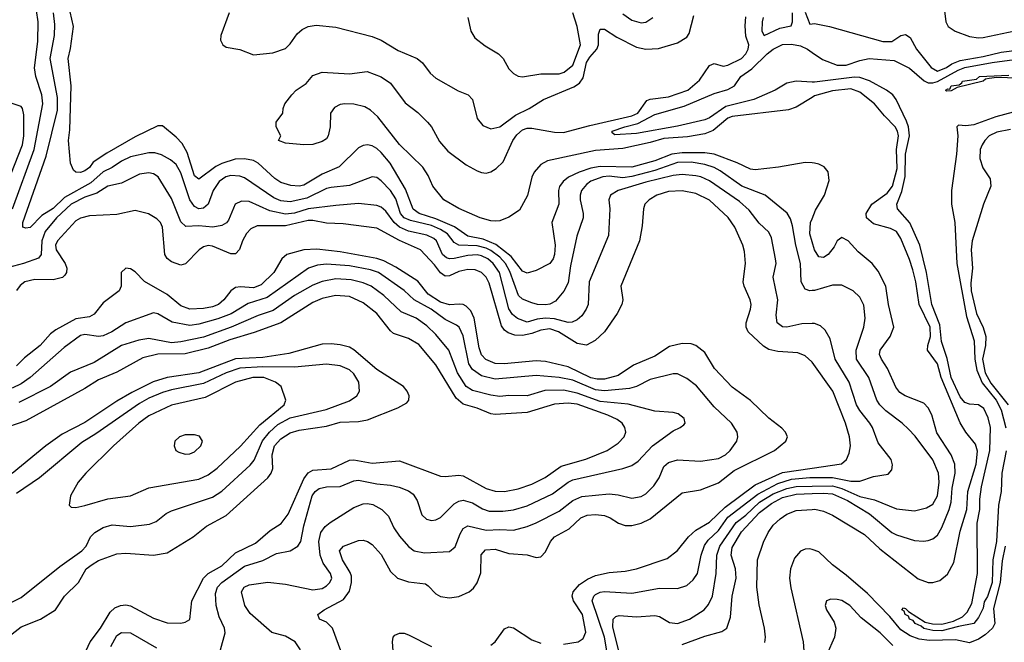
# Model space of a CAD drawing. Header units: inches. Extents: x 1308407 to 1441228, y 959628 to 1036311.
# Tile 384 of 656: x 1376524 to 1380843, y 1004048 to 1006780. Entities that reach past the tile are written whole.
import ezdxf

# ---------------------------------------------------------------- set-up
doc = ezdxf.new("R2010")
doc.units = ezdxf.units.IN
doc.header["$MEASUREMENT"] = 0
doc.layers.add('B3070', color=7, linetype='Continuous')
doc.layers.add('B3080', color=7, linetype='Continuous')

msp = doc.modelspace()

# ---------------------------------------------------------------- linework, layer by layer
at = {"layer": 'B3070', "color": 5}
for points, elevation in [([(1376491.8, 1005950), (1376587.7, 1006210), (1376625.3, 1006410), (1376620.7, 1006450), (1376594.5, 1006530), (1376588.5, 1006568.5), (1376603.7, 1006683.7), (1376605.4, 1006770), (1376590, 1006871.6)], 2860), ([(1380000, 1005591.2), (1379990, 1005590.6), (1379970, 1005597.3), (1379952.8, 1005630), (1379948.7, 1005710), (1379928.3, 1005790), (1379914.8, 1005874.8), (1379905.7, 1005905.7), (1379890.5, 1005930.5), (1379793.8, 1006010), (1379692.6, 1006050), (1379596.5, 1006116.6), (1379570, 1006130.9), (1379530, 1006144), (1379470, 1006154), (1379410, 1006153.4), (1379310, 1006117.5), (1379210, 1006091.5), (1379170, 1006086.3), (1379110, 1006092.5), (1379081.5, 1006090), (1379030, 1006071.7), (1379010, 1006057.1), (1378988.5, 1006030), (1378982.9, 1006010), (1378982.2, 1005990), (1378995.7, 1005930), (1378996, 1005910), (1378968.4, 1005830), (1378940, 1005700), (1378930, 1005625.1), (1378911.6, 1005588.4), (1378875.1, 1005544.9), (1378850, 1005531.6), (1378831.2, 1005528.8), (1378796, 1005530), (1378770, 1005537.1), (1378730, 1005553.3), (1378711.7, 1005570), (1378674.3, 1005674.3), (1378655.7, 1005710), (1378630, 1005737.1), (1378590, 1005767.1), (1378570, 1005777.2), (1378530, 1005787.7), (1378450, 1005790), (1378430, 1005802.8), (1378400.3, 1005840.3), (1378370, 1005859.8), (1378330, 1005876.1), (1378238, 1005898), (1378210.9, 1005910.9), (1378194.1, 1005930), (1378173.7, 1005993.7), (1378150, 1006030.9), (1378110, 1006072.9), (1378090, 1006086.6), (1378070, 1006089.8), (1377970, 1006051.7), (1377890, 1006044.1), (1377870, 1006038.4), (1377783.4, 1005996.6), (1377710, 1005980.1), (1377670, 1005984.7), (1377638.4, 1005998.4), (1377510, 1006085.9), (1377490, 1006093.6), (1377450, 1006096), (1377427.7, 1006090), (1377399.3, 1006070), (1377373.2, 1006030), (1377350.1, 1005969.9), (1377330, 1005952.8), (1377310, 1005949.5), (1377290, 1005960.4), (1377269.5, 1005989.5), (1377230, 1006107.6), (1377210, 1006144.2), (1377184.8, 1006164.8), (1377146.2, 1006186.2), (1377116.1, 1006196.1), (1377090, 1006196.1), (1377010, 1006177.7), (1376970, 1006159.7), (1376930, 1006131.7), (1376890, 1006111.9), (1376836.1, 1006063.9), (1376720, 1006000), (1376670, 1005951.7), (1376620.1, 1005919.9), (1376570, 1005868.5), (1376550, 1005864.6), (1376537.6, 1005870), (1376537.3, 1005890), (1376639.4, 1006180.6), (1376690, 1006382.4), (1376690, 1006437.6), (1376657.7, 1006610), (1376677, 1006710), (1376678.2, 1006758.2), (1376672.2, 1006810)], 2840), ([(1380000, 1006151.3), (1379970, 1006152.5), (1379852.5, 1006132.5), (1379750, 1006121.1), (1379730, 1006124.2), (1379671.9, 1006151.9), (1379570, 1006189.9), (1379530, 1006195.4), (1379430, 1006195.9), (1379384.6, 1006190), (1379310, 1006160.8), (1379210, 1006132.3), (1379070, 1006135.6), (1379030, 1006128.5), (1378977.7, 1006110), (1378931.4, 1006088.6), (1378907.4, 1006070), (1378892, 1006048), (1378887.6, 1006030), (1378889.2, 1005970), (1378858.8, 1005890), (1378873.3, 1005790), (1378870.1, 1005750), (1378863.5, 1005730), (1378850, 1005709.8), (1378790, 1005679), (1378750, 1005668), (1378730, 1005676.5), (1378680.2, 1005740.2), (1378613.3, 1005793.3), (1378557.4, 1005817.4), (1378490, 1005830.2), (1378431.5, 1005871.5), (1378350, 1005906.6), (1378275.8, 1005930), (1378250, 1005947.7), (1378215.9, 1006035.9), (1378148.5, 1006150), (1378110, 1006197.1), (1378090, 1006214.5), (1378070, 1006226), (1378050, 1006230.5), (1378030, 1006227.7), (1378010, 1006217.5), (1377926, 1006134), (1377850, 1006102.2), (1377770, 1006053.1), (1377750, 1006049.6), (1377712.7, 1006052.7), (1377670, 1006064.9), (1377642.5, 1006082.5), (1377570, 1006150.8), (1377550, 1006161.6), (1377509.9, 1006169.9), (1377468.4, 1006168.4), (1377410, 1006148.8), (1377384.2, 1006135.8), (1377310, 1006079.5), (1377290, 1006095.2), (1377257.7, 1006197.7), (1377236.8, 1006236.8), (1377210, 1006264.9), (1377150, 1006313.6), (1377130, 1006314.7), (1377030, 1006265.4), (1376905.6, 1006194.4), (1376845.7, 1006154.3), (1376830, 1006131.4), (1376810, 1006116.1), (1376789.9, 1006109.9), (1376769.5, 1006110), (1376760, 1006120), (1376746, 1006150), (1376737.7, 1006250), (1376743.6, 1006296.4), (1376749.2, 1006490), (1376735.9, 1006610), (1376747, 1006653), (1376760.1, 1006750), (1376745.4, 1006814.6)], 2820), ([(1377443, 1006810), (1377406.8, 1006710), (1377404.8, 1006690), (1377415.5, 1006670), (1377430, 1006659.5), (1377489.6, 1006649.6), (1377550, 1006625.8), (1377633.7, 1006633.7), (1377690, 1006653.2), (1377710, 1006673.4), (1377741.7, 1006718.3), (1377763.3, 1006736.7), (1377790, 1006750.1), (1377824.1, 1006755.9), (1377910, 1006746.4), (1378070, 1006705.6), (1378109.5, 1006689.5), (1378184.3, 1006644.3), (1378267.4, 1006610), (1378290.8, 1006590), (1378324.5, 1006544.5), (1378350, 1006522.8), (1378446.9, 1006466.9), (1378491.6, 1006450), (1378510.9, 1006430), (1378530, 1006346), (1378555.1, 1006315.1), (1378590, 1006300.2), (1378630, 1006309.2), (1378699.5, 1006360.5), (1378759.5, 1006390), (1378822, 1006430), (1378954.6, 1006485.4), (1378979.5, 1006500.5), (1378996, 1006524), (1379010, 1006591.6), (1379024.5, 1006615.5), (1379056, 1006650), (1379063, 1006670), (1379063.7, 1006716.3), (1379070, 1006737.8), (1379090, 1006737.6), (1379143.3, 1006703.3), (1379230, 1006658.5), (1379270, 1006650.1), (1379326.2, 1006653.8), (1379410, 1006678), (1379450, 1006703.2), (1379460.8, 1006719.3), (1379482, 1006798)], 2820), ([(1378490.1, 1006790), (1378502.7, 1006730), (1378520.7, 1006700.7), (1378565.1, 1006665.1), (1378623.9, 1006630), (1378644.2, 1006610), (1378670, 1006564.4), (1378690, 1006543.1), (1378710, 1006531.8), (1378729, 1006529), (1378810, 1006542.7), (1378890, 1006541.5), (1378913.1, 1006550), (1378950, 1006580.7), (1378984.6, 1006670), (1378968.8, 1006750), (1378949.9, 1006810)], 2840), ([(1379786, 1006790), (1379780.7, 1006770), (1379779.1, 1006730), (1379790, 1006711), (1379858, 1006742), (1379907.9, 1006752.1), (1379914.8, 1006770), (1379913.6, 1006810)], 2780), ([(1379970, 1006813.2), (1379990, 1006760.4), (1380000, 1006761.5)], 2780), ([(1380000, 1006438.9), (1379930, 1006396.1), (1379896.3, 1006383.7), (1379650, 1006355.5), (1379630, 1006347), (1379566.8, 1006293.2), (1379530, 1006278.7), (1379454.1, 1006265.9), (1379350, 1006258.3), (1379290, 1006240.2), (1379170, 1006214.2), (1379050, 1006205.5), (1378839.2, 1006160.8), (1378810, 1006144.2), (1378780.4, 1006110), (1378770.7, 1006089.3), (1378752, 1006008), (1378716.2, 1005943.8), (1378670, 1005913.8), (1378630, 1005897.8), (1378610, 1005895.6), (1378590, 1005896.9), (1378544.1, 1005910), (1378450, 1005950.6), (1378384.9, 1005990), (1378336.5, 1006050), (1378316, 1006096), (1378292.5, 1006132.5), (1378190, 1006231.7), (1378094.2, 1006354.2), (1378062.8, 1006382.8), (1378037.3, 1006397.3), (1377990, 1006408.4), (1377950, 1006410.9), (1377930, 1006408), (1377904.9, 1006395.1), (1377886.9, 1006370), (1377885.8, 1006310), (1377877.4, 1006270), (1377870, 1006257.5), (1377850, 1006244.6), (1377810, 1006231.7), (1377770.9, 1006230.9), (1377690, 1006237.6), (1377659.5, 1006250), (1377669.2, 1006270), (1377649.3, 1006310), (1377649, 1006330), (1377678, 1006370), (1377679, 1006390), (1377686.6, 1006410), (1377717, 1006450), (1377737, 1006470), (1377780, 1006500), (1377810, 1006534.6), (1377850.1, 1006550.1), (1377970, 1006542.4), (1378048.3, 1006551.7), (1378110, 1006529.4), (1378150, 1006500.5), (1378214.6, 1006414.6), (1378270, 1006372.5), (1378313.1, 1006330), (1378330.6, 1006310), (1378365.2, 1006245.2), (1378402.7, 1006202.7), (1378482.6, 1006142.6), (1378530, 1006117.2), (1378550, 1006108.9), (1378570, 1006106.9), (1378590, 1006112.8), (1378613.6, 1006126.4), (1378644.5, 1006155.5), (1378687.4, 1006250), (1378705.4, 1006274.6), (1378730, 1006295.9), (1378750, 1006303.5), (1378770, 1006304), (1378870, 1006286.4), (1378910, 1006284.3), (1379024.6, 1006315.4), (1379210, 1006357.3), (1379236.3, 1006370), (1379275.3, 1006424.7), (1379290, 1006430.9), (1379370, 1006441.3), (1379455.2, 1006470), (1379505.9, 1006514.1), (1379550, 1006578.4), (1379570, 1006587.4), (1379610, 1006576), (1379630, 1006579.7), (1379690, 1006609), (1379709.7, 1006630), (1379719.6, 1006650), (1379722.7, 1006670), (1379710, 1006708), (1379707, 1006753), (1379710, 1006792)], 2780), ([(1379170, 1006805.5), (1379210, 1006777.3), (1379250, 1006765.9), (1379270.9, 1006769.1), (1379302, 1006790)], 2840), ([(1380000, 1006506), (1379930, 1006509.4), (1379890, 1006501.1), (1379838.5, 1006470), (1379745.2, 1006430), (1379621.1, 1006398.9), (1379550, 1006349.3), (1379530, 1006340.1), (1379410, 1006312.7), (1379230, 1006280.7), (1379134, 1006274), (1379123.6, 1006283.6), (1379123.6, 1006290), (1379178.9, 1006310), (1379236.3, 1006323.7), (1379310, 1006364.2), (1379439.1, 1006400.9), (1379570, 1006455.2), (1379630, 1006473.8), (1379659.7, 1006490), (1379687.3, 1006530), (1379735.7, 1006564.3), (1379803.4, 1006630), (1379830, 1006650.1), (1379870, 1006671.4), (1379910, 1006672.9), (1379950, 1006664.6), (1379979.6, 1006650), (1380000, 1006636.3)], 2760), ([(1376416.6, 1005930), (1376536.3, 1006230), (1376542.4, 1006270), (1376542, 1006362), (1376536.7, 1006390), (1376530, 1006398.3), (1376430, 1006430.6)], 2880), ([(1380000, 1005446.5), (1379955, 1005445), (1379890, 1005430.6), (1379870, 1005431.8), (1379847, 1005450), (1379843.1, 1005483.1), (1379849.9, 1005550), (1379829.9, 1005650), (1379842, 1005710), (1379840.2, 1005730), (1379822.6, 1005822.6), (1379810, 1005847.6), (1379767.6, 1005887.6), (1379723.8, 1005943.8), (1379682.2, 1005982.2), (1379550, 1006072.5), (1379512.5, 1006090), (1379490, 1006095.2), (1379430, 1006100.5), (1379390, 1006095.9), (1379270, 1006066.3), (1379148.8, 1006030), (1379115.2, 1006010), (1379108.8, 1005990), (1379112.5, 1005950), (1379107, 1005833), (1379021.8, 1005630), (1379017, 1005530), (1379009.5, 1005510), (1378990, 1005481.1), (1378970, 1005463), (1378947.6, 1005452.4), (1378930, 1005451.7), (1378870, 1005467.5), (1378830, 1005470.4), (1378794.3, 1005465.7), (1378750, 1005452.3), (1378708.1, 1005468.1), (1378685.7, 1005485.7), (1378670, 1005511.4), (1378628.5, 1005670), (1378601, 1005710), (1378577.9, 1005730), (1378550, 1005744.3), (1378530, 1005748.2), (1378490, 1005745.1), (1378430, 1005731.5), (1378410, 1005730.3), (1378395.5, 1005735.5), (1378378.4, 1005750), (1378352.3, 1005810), (1378340.1, 1005820.1), (1378310, 1005834.7), (1378230, 1005851.8), (1378190, 1005869.1), (1378166.1, 1005890), (1378130, 1005939.9), (1378110, 1005956.7), (1378090, 1005964.6), (1378010, 1005972.6), (1377910, 1005964.3), (1377790, 1005949.3), (1377730, 1005930.7), (1377690, 1005926.1), (1377621.6, 1005941.6), (1377530, 1005981.6), (1377496.8, 1005983.2), (1377468.6, 1005970), (1377439.7, 1005900.3), (1377431, 1005889), (1377410, 1005876.2), (1377370.9, 1005869.1), (1377310, 1005875.8), (1377252.1, 1005872.1), (1377230, 1005893), (1377190, 1005995.6), (1377130.6, 1006090), (1377110, 1006103.8), (1377090, 1006108), (1377050, 1006102.2), (1376970, 1006062.4), (1376910, 1006048.9), (1376861.4, 1006018.6), (1376810, 1006001.2), (1376748.9, 1005970), (1376684.5, 1005910), (1376635.5, 1005850), (1376620.9, 1005810), (1376618.1, 1005750), (1376606.2, 1005733.8), (1376540.3, 1005710), (1376452.7, 1005687.3)], 2860), ([(1380000, 1005276.8), (1379998.6, 1005278.6), (1379970, 1005304.8), (1379938.3, 1005318.3), (1379850, 1005323.7), (1379810, 1005332.4), (1379787.2, 1005347.2), (1379719, 1005410), (1379710.5, 1005430), (1379710.5, 1005450), (1379730.5, 1005510), (1379732.4, 1005530), (1379729.1, 1005550), (1379701.7, 1005610), (1379697.7, 1005630), (1379707.9, 1005710), (1379703.3, 1005763.3), (1379696.1, 1005790), (1379660.7, 1005870), (1379631.2, 1005911.2), (1379550, 1005987.8), (1379490, 1006017.5), (1379430, 1006028.5), (1379370, 1006026), (1379318.5, 1006010), (1379286, 1005990), (1379266.4, 1005970), (1379260.2, 1005950), (1379255, 1005875), (1379242.3, 1005810), (1379160.6, 1005610), (1379169.2, 1005550), (1379165.4, 1005530), (1379144.8, 1005490), (1379088.7, 1005410), (1379048.4, 1005371.6), (1379010, 1005352.2), (1378970, 1005358.7), (1378887.4, 1005410), (1378850, 1005422.8), (1378810, 1005418.1), (1378770, 1005402.7), (1378730, 1005393.7), (1378695.6, 1005395.6), (1378666, 1005406), (1378650, 1005417.1), (1378636.9, 1005436.9), (1378583.5, 1005623.5), (1378569.9, 1005649.9), (1378550, 1005669.9), (1378522.2, 1005682.2), (1378490, 1005684), (1378450, 1005675.3), (1378410, 1005656.5), (1378390, 1005654.8), (1378370, 1005669), (1378344, 1005704), (1378281.6, 1005770), (1378190, 1005811.4), (1378090, 1005865.7), (1377943.5, 1005883.5), (1377870, 1005887.3), (1377810, 1005898.2), (1377790, 1005898.3), (1377690, 1005875.5), (1377565, 1005875), (1377538.2, 1005861.8), (1377518.4, 1005841.6), (1377501.2, 1005810), (1377488.3, 1005771.7), (1377470, 1005752.2), (1377450, 1005752.8), (1377370, 1005786.7), (1377350, 1005789), (1377330, 1005783.2), (1377310.4, 1005769.6), (1377251.6, 1005708.4), (1377230, 1005702.7), (1377190, 1005717.6), (1377171.4, 1005731.4), (1377159.9, 1005750), (1377150, 1005869.3), (1377142, 1005890), (1377126, 1005906), (1377088.6, 1005928.6), (1377030, 1005942.1), (1376950, 1005925), (1376830, 1005919.5), (1376790, 1005908.5), (1376770, 1005896.9), (1376689.5, 1005810), (1376681, 1005790), (1376684.1, 1005770), (1376722.6, 1005710), (1376730.1, 1005690), (1376728.6, 1005670), (1376721, 1005659), (1376710.8, 1005649.2), (1376670, 1005638.7), (1376590, 1005640.3), (1376546.4, 1005630), (1376526.3, 1005613.7), (1376510, 1005590.8)], 2880), ([(1380000, 1005804.6), (1379990, 1005839.5), (1379993.7, 1005890), (1380000, 1005905.8)], 2820), ([(1377990.7, 1003850.7), (1377895.7, 1004110), (1377870, 1004137), (1377839.5, 1004150), (1377831.5, 1004170), (1377859.8, 1004190), (1377944.5, 1004235.5), (1377970, 1004273), (1377979.8, 1004310), (1377978.8, 1004338.8), (1377974.1, 1004354.1), (1377939.5, 1004410), (1377927.3, 1004450), (1377944.2, 1004470), (1378010, 1004494.9), (1378030, 1004496.1), (1378050, 1004490.2), (1378070, 1004477.2), (1378110, 1004433.2), (1378150, 1004358.2), (1378180.8, 1004330), (1378230, 1004313.2), (1378303.8, 1004303.8), (1378316.3, 1004296.3), (1378350, 1004260.2), (1378370, 1004248.5), (1378410, 1004243.1), (1378450, 1004249.2), (1378496.2, 1004270), (1378514.3, 1004285.7), (1378530, 1004308.2), (1378546.6, 1004353.4), (1378548.9, 1004431.1), (1378567, 1004453), (1378610, 1004457.1), (1378670, 1004438.2), (1378750, 1004432.3), (1378790, 1004420.2), (1378810, 1004423.2), (1378830, 1004444.6), (1378852.5, 1004490), (1378869.9, 1004510), (1378934.2, 1004545.8), (1378985.9, 1004594.1), (1379013.5, 1004606.5), (1379050, 1004608.8), (1379090, 1004603.8), (1379114.1, 1004594.1), (1379150.1, 1004570.1), (1379179.8, 1004559.8), (1379210, 1004559.8), (1379250, 1004570.1), (1379290, 1004590.1), (1379430, 1004704.3), (1379510, 1004717.3), (1379590, 1004748.2), (1379658.8, 1004801.2), (1379835.2, 1004890), (1379885.1, 1004930), (1379892, 1004950), (1379883.5, 1004970), (1379867.1, 1004987.1), (1379811, 1005031), (1379729.4, 1005109.4), (1379650, 1005166.8), (1379572.6, 1005250), (1379530, 1005319.8), (1379489.9, 1005349.9), (1379470, 1005356.8), (1379430, 1005358.3), (1379374.3, 1005345.7), (1379310, 1005303.7), (1379216.5, 1005263.5), (1379150, 1005218.1), (1379090, 1005202.6), (1379057.6, 1005202.4), (1379030, 1005208.3), (1378930, 1005255.9), (1378830, 1005279.8), (1378790, 1005283), (1378649.3, 1005269.3), (1378610, 1005270.9), (1378569, 1005289), (1378549.5, 1005309.5), (1378540.1, 1005340.1), (1378517.4, 1005470), (1378502.3, 1005502.3), (1378482.5, 1005522.5), (1378470, 1005529.5), (1378451.6, 1005531.6), (1378410, 1005528.7), (1378370, 1005540.5), (1378315.7, 1005575.7), (1378270, 1005633), (1378174, 1005694), (1378121.8, 1005721.8), (1378090, 1005731.9), (1377930, 1005761.8), (1377827.1, 1005772.9), (1377770, 1005769.5), (1377696.1, 1005750), (1377673.4, 1005730), (1377638.7, 1005670), (1377583.7, 1005616.3), (1377550, 1005603.4), (1377492.3, 1005607.7), (1377470, 1005605.2), (1377450.1, 1005589.9), (1377419, 1005550), (1377396.1, 1005530), (1377370, 1005519.4), (1377330, 1005512.2), (1377270, 1005509.5), (1377230, 1005524.6), (1377170, 1005574.4), (1377071.1, 1005631.1), (1377030, 1005672.8), (1377010, 1005686), (1376990, 1005689.7), (1376968.4, 1005670), (1376968.2, 1005610), (1376960.2, 1005590), (1376890, 1005537.3), (1376850, 1005488.4), (1376830, 1005476.2), (1376770, 1005467.1), (1376681.5, 1005418.5), (1376658.3, 1005401.7), (1376613.4, 1005350), (1376544.3, 1005295.7), (1376510, 1005260.7)], 2920), ([(1377755, 1004015), (1377732, 1004050), (1377690, 1004075.2), (1377630, 1004091.3), (1377534.9, 1004174.9), (1377511.9, 1004210), (1377497.3, 1004270), (1377507.8, 1004290), (1377530, 1004299.8), (1377611.6, 1004311.6), (1377690, 1004303.5), (1377810, 1004278.2), (1377850, 1004284.1), (1377870, 1004295.4), (1377884.6, 1004310), (1377892.5, 1004330), (1377887.1, 1004350), (1377855.7, 1004395.7), (1377841.2, 1004430), (1377835.5, 1004490), (1377844.6, 1004530), (1377863.6, 1004556.4), (1377885.8, 1004574.2), (1377990, 1004639.3), (1378030, 1004654.9), (1378050, 1004656.9), (1378072.3, 1004652.3), (1378112.4, 1004630), (1378142.1, 1004602.1), (1378165, 1004550), (1378190, 1004513.8), (1378230, 1004468.3), (1378254, 1004450), (1378300.3, 1004440.3), (1378410, 1004447.1), (1378433.7, 1004466.3), (1378456.1, 1004523.9), (1378470, 1004546.7), (1378490, 1004558.6), (1378570, 1004540.3), (1378630, 1004543), (1378690, 1004539.6), (1378750, 1004555.6), (1378790, 1004572.2), (1378890, 1004623.8), (1378950.2, 1004669.8), (1378990, 1004687.1), (1379110, 1004699.4), (1379150, 1004695.3), (1379210, 1004680.9), (1379250, 1004687.9), (1379270, 1004699.8), (1379305.5, 1004734.5), (1379328.5, 1004770), (1379350, 1004819.1), (1379370, 1004837.2), (1379410, 1004848.8), (1379510, 1004842.7), (1379590, 1004854), (1379620.4, 1004870), (1379641.4, 1004890), (1379669.8, 1004930), (1379674.6, 1004950), (1379671.6, 1004970), (1379647, 1005010), (1379570, 1005080.6), (1379493.2, 1005173.2), (1379450, 1005205.8), (1379410, 1005225.8), (1379390, 1005226), (1379290, 1005200.8), (1379229.1, 1005170.9), (1379198.9, 1005161.1), (1379090, 1005150.9), (1379050, 1005155), (1378950, 1005198.1), (1378890.1, 1005209.9), (1378790, 1005217.9), (1378610, 1005201.8), (1378550, 1005217.6), (1378510, 1005244.8), (1378494.1, 1005270), (1378470, 1005392.4), (1378451.6, 1005430), (1378439.7, 1005439.7), (1378390, 1005463.7), (1378329.4, 1005510), (1378254.9, 1005550), (1378211, 1005591), (1378098.4, 1005670), (1378062.5, 1005682.5), (1377970, 1005700.1), (1377870, 1005707.6), (1377830, 1005702.9), (1377790.7, 1005689.3), (1377610, 1005560.8), (1377525.5, 1005534.5), (1377450.9, 1005489.1), (1377392.4, 1005467.6), (1377310, 1005443.9), (1377270, 1005438.2), (1377192.4, 1005452.4), (1377130, 1005489.8), (1377110, 1005493.1), (1376990, 1005449), (1376927.3, 1005410), (1376890, 1005393.3), (1376870, 1005389.2), (1376810, 1005398.7), (1376790, 1005393.9), (1376718.9, 1005341.1), (1376570.1, 1005210), (1376530, 1005182.4), (1376490, 1005163.1)], 2940), ([(1377404.9, 1004015.1), (1377424.7, 1004090), (1377421.7, 1004110), (1377399.3, 1004159.3), (1377385.3, 1004210), (1377382.1, 1004262.1), (1377391.8, 1004290), (1377410.9, 1004310), (1377510, 1004382.1), (1377590, 1004407.2), (1377650, 1004438), (1377710.7, 1004449.3), (1377744.2, 1004470), (1377757.3, 1004490), (1377770, 1004558.4), (1377807.3, 1004690), (1377819.6, 1004710), (1377837.5, 1004722.5), (1377870, 1004730.8), (1377930, 1004732), (1377990, 1004756.6), (1378010, 1004759.6), (1378090, 1004743), (1378150, 1004737.8), (1378189.2, 1004729.2), (1378230, 1004712.7), (1378250, 1004698), (1378268.1, 1004670), (1378287.7, 1004607.7), (1378308.9, 1004588.9), (1378330, 1004582.9), (1378350, 1004585.8), (1378370, 1004595.6), (1378430, 1004655.9), (1378450, 1004667.6), (1378468.9, 1004671.1), (1378510, 1004660.1), (1378553.9, 1004633.9), (1378583.5, 1004623.5), (1378642.9, 1004622.9), (1378690, 1004628.8), (1378750, 1004646.3), (1378861, 1004699), (1378929.4, 1004750.6), (1378950, 1004760.3), (1379169.5, 1004810.5), (1379210, 1004824.1), (1379237.3, 1004842.7), (1379299.4, 1004910), (1379390, 1004976.1), (1379422, 1004990), (1379437.2, 1005002.8), (1379443.6, 1005010), (1379438.7, 1005030), (1379412.3, 1005050), (1379390, 1005056.8), (1379310, 1005062.3), (1379192.8, 1005092.8), (1379070, 1005105), (1378970, 1005141.3), (1378910, 1005154.5), (1378827.1, 1005152.9), (1378750, 1005129.9), (1378670, 1005131.1), (1378630, 1005126.3), (1378590, 1005132), (1378510, 1005152.9), (1378482.9, 1005170), (1378444.2, 1005230), (1378406.3, 1005330), (1378350, 1005398.5), (1378310, 1005436.2), (1378263.7, 1005470), (1378197.3, 1005497.3), (1378121.2, 1005570), (1378066, 1005610), (1378030, 1005625.4), (1377978.5, 1005638.5), (1377910, 1005642.9), (1377850, 1005631.5), (1377810, 1005614.9), (1377730, 1005569.9), (1377635.6, 1005504.4), (1377570, 1005481.9), (1377451.6, 1005430), (1377330, 1005386.7), (1377230, 1005365.7), (1377190, 1005361.9), (1377090, 1005381.6), (1377046.4, 1005373.6), (1376970, 1005350.8), (1376850, 1005275.5), (1376746.8, 1005233.2), (1376659.3, 1005170), (1376519.6, 1005100.4)], 2960), ([(1376806.4, 1003993.6), (1376832.6, 1004050), (1376878.6, 1004110), (1376920.5, 1004179.5), (1376941.3, 1004198.7), (1376965.7, 1004210), (1376990, 1004212.3), (1377010, 1004207.5), (1377110, 1004153.9), (1377170, 1004133.1), (1377230, 1004132.3), (1377250, 1004136.9), (1377270, 1004148.5), (1377278.7, 1004230), (1377330.5, 1004329.5), (1377350.2, 1004349.8), (1377410, 1004383.4), (1377470, 1004440.3), (1377557.6, 1004482.4), (1377622.2, 1004537.8), (1377671.5, 1004568.5), (1377701.4, 1004610), (1377770, 1004765.3), (1377790, 1004791.5), (1377810, 1004802.9), (1377890, 1004808.8), (1377970, 1004846.5), (1377990, 1004848.8), (1378070, 1004834.3), (1378190, 1004844.1), (1378370, 1004777.1), (1378390, 1004775.1), (1378450, 1004781.6), (1378470, 1004778), (1378570, 1004723.1), (1378610, 1004711.1), (1378650, 1004709.6), (1378710, 1004721.3), (1378770, 1004741.2), (1378828.6, 1004771.4), (1378899.1, 1004820.9), (1379008, 1004852), (1379101.4, 1004890), (1379150, 1004921.5), (1379175.8, 1004950), (1379182.4, 1004970), (1379179.3, 1004990), (1379166.6, 1005010), (1379145.6, 1005025.6), (1379104.6, 1005044.6), (1378970, 1005092.7), (1378930, 1005096.5), (1378870, 1005092.9), (1378750, 1005056.1), (1378610, 1005048), (1378590, 1005050.8), (1378530, 1005075.8), (1378470, 1005092.3), (1378438.7, 1005118.7), (1378350, 1005265), (1378274.7, 1005354.7), (1378230, 1005381.3), (1378163.3, 1005403.3), (1378150, 1005414.1), (1378090, 1005490.5), (1378030, 1005537.9), (1377970, 1005565), (1377909, 1005569), (1377850, 1005556.7), (1377810, 1005539.5), (1377670, 1005450.3), (1377552.5, 1005407.5), (1377444.9, 1005375.1), (1377350, 1005338.9), (1377250, 1005313.7), (1377130, 1005312.7), (1377063.5, 1005296.5), (1376950, 1005232.5), (1376870, 1005200.1), (1376810, 1005162.1), (1376550, 1005019.9), (1376430, 1004979.1)], 2980), ([(1376445.2, 1004050), (1376530, 1004115.7), (1376615.6, 1004150), (1376680.6, 1004190), (1376720.5, 1004250), (1376781.6, 1004310), (1376815.8, 1004370), (1376840.9, 1004390), (1376870, 1004406.6), (1376950, 1004436.8), (1376990, 1004438.9), (1377110, 1004430.8), (1377170, 1004440.9), (1377284.5, 1004510), (1377343.1, 1004556.9), (1377430, 1004604.2), (1377611.9, 1004770), (1377626.7, 1004790), (1377634.2, 1004810), (1377630.9, 1004870), (1377642.1, 1004910), (1377670, 1004940.3), (1377710, 1004967.3), (1377750, 1004979.3), (1377870, 1004996.4), (1377930, 1005013.7), (1378010, 1005017.4), (1378050, 1005024.5), (1378183.1, 1005076.9), (1378221.5, 1005098.5), (1378230.9, 1005110), (1378232.5, 1005130), (1378224.1, 1005150), (1378207, 1005170), (1378090, 1005244.9), (1377990, 1005331.6), (1377970, 1005342.3), (1377930, 1005353.1), (1377890, 1005358), (1377850, 1005355.8), (1377704.6, 1005315.4), (1377590, 1005297.4), (1377470, 1005291.9), (1377310.2, 1005229.8), (1377170, 1005209.1), (1377109.8, 1005190.2), (1377015.3, 1005144.7), (1376950, 1005106.6), (1376810, 1005012.5), (1376710, 1004961.9), (1376638.6, 1004910), (1376490, 1004788.7)], 3020), ([(1376450, 1004204.6), (1376530, 1004245.2), (1376699.5, 1004380.5), (1376796.3, 1004450), (1376815.2, 1004470), (1376834.2, 1004510), (1376852.7, 1004530), (1376890, 1004552.3), (1376930, 1004563.4), (1377010, 1004556.4), (1377093.5, 1004566.5), (1377121.9, 1004578.1), (1377166.3, 1004613.7), (1377190, 1004625.4), (1377370, 1004684.1), (1377410, 1004711.5), (1377534.6, 1004825.4), (1377552.2, 1004847.8), (1377588.4, 1004931.6), (1377619, 1004970), (1377656.5, 1005003.5), (1377710, 1005032.9), (1377868, 1005070), (1377970, 1005107.8), (1378002.7, 1005130), (1378014.4, 1005150), (1378012.2, 1005190), (1377990, 1005225.7), (1377970, 1005243.2), (1377930, 1005261), (1377870, 1005267.6), (1377730, 1005255.7), (1377590, 1005255.9), (1377490, 1005250.2), (1377430, 1005230.5), (1377330, 1005184), (1377190, 1005156.1), (1377150, 1005143.9), (1377090, 1005118.7), (1377050, 1005096), (1376857.6, 1004962.4), (1376795.6, 1004924.4), (1376610.4, 1004769.6), (1376510, 1004700.2)], 3040), ([(1378910, 1004039.5), (1378973.6, 1004050), (1378996, 1004064), (1379007.9, 1004092.1), (1378993.3, 1004170), (1378953.1, 1004230), (1378946.8, 1004250), (1378951.6, 1004270), (1378979, 1004301), (1379014.9, 1004325.1), (1379050, 1004341.2), (1379110, 1004354.6), (1379180, 1004360), (1379229.9, 1004370.1), (1379364.5, 1004415.5), (1379410, 1004450.1), (1379458.6, 1004510), (1379490, 1004540.4), (1379550, 1004575.6), (1379619, 1004641), (1379750, 1004738.2), (1379870, 1004792.7), (1380000, 1004811.7)], 2880), ([(1379099.4, 1004010), (1379089, 1004070), (1379035.4, 1004230), (1379042.7, 1004250), (1379050, 1004257), (1379070, 1004268.3), (1379090, 1004271.4), (1379210, 1004263.9), (1379330, 1004285.7), (1379410, 1004283.5), (1379450, 1004297.7), (1379478.1, 1004321.9), (1379496.9, 1004350), (1379513, 1004430), (1379527.5, 1004472.5), (1379543.9, 1004496.1), (1379590, 1004537.9), (1379630, 1004596.7), (1379761.7, 1004698.3), (1379850, 1004745), (1379910, 1004763.7), (1379990.6, 1004770.6), (1380000, 1004770.7)], 2860), ([(1379162.9, 1003970), (1379125.8, 1004114.2), (1379127, 1004150), (1379139.2, 1004160.8), (1379154.2, 1004165.7), (1379230, 1004159.8), (1379310, 1004165), (1379330, 1004160.5), (1379375, 1004135), (1379410, 1004130.1), (1379462.3, 1004150), (1379527.2, 1004190), (1379546.3, 1004213.7), (1379562.9, 1004250), (1379579.1, 1004350), (1379582.9, 1004430), (1379596, 1004470), (1379666.3, 1004573.7), (1379710, 1004605.7), (1379770, 1004662.3), (1379830, 1004699.9), (1379890, 1004723.5), (1379930, 1004731.2), (1380000, 1004732.5)], 2840), ([(1379430, 1004038.9), (1379530, 1004075.6), (1379604.7, 1004095.3), (1379625.5, 1004110), (1379642, 1004158), (1379649.9, 1004250), (1379667.7, 1004330), (1379664.1, 1004370), (1379644.7, 1004430), (1379650, 1004464.6), (1379690, 1004532.5), (1379770, 1004617.7), (1379822.5, 1004657.5), (1379870, 1004682.8), (1379930, 1004697.2), (1380000, 1004700.5)], 2820), ([(1379792.4, 1004047.6), (1379795.8, 1004070), (1379791.9, 1004110), (1379768.3, 1004211.7), (1379757.3, 1004290), (1379760.6, 1004410), (1379786.7, 1004486.7), (1379806.9, 1004530), (1379830, 1004561.4), (1379859.8, 1004590), (1379890, 1004610), (1379930, 1004626), (1380000, 1004631)], 2780), ([(1380000, 1004454.8), (1379990, 1004458.4), (1379970, 1004457.1), (1379950, 1004447.8), (1379922.9, 1004417.1), (1379904.9, 1004370), (1379901.6, 1004330), (1379907.1, 1004287.1), (1379960.6, 1004050), (1379984.6, 1003730), (1379952.4, 1003430), (1379907, 1003270), (1379896, 1003164), (1379896.4, 1003030), (1379854.2, 1002770), (1379838.4, 1002610), (1379842, 1002550), (1379861.9, 1002450), (1379933.7, 1002273.7), (1379954.6, 1002170), (1379963.5, 1001970), (1379962.5, 1001770)], 2780), ([(1376923.1, 1004030), (1376950, 1004077.1), (1376970, 1004090.8), (1377010, 1004089.4), (1377124.4, 1004024.4)], 2960), ([(1378163.6, 1003990), (1378159.4, 1004050), (1378162.7, 1004070), (1378170, 1004078.9), (1378190, 1004088.2), (1378210, 1004087.8), (1378230, 1004080.1), (1378330, 1004030.1)], 2880), ([(1378590, 1004035.9), (1378609.8, 1004050), (1378650, 1004107.3), (1378670, 1004116.5), (1378690, 1004111.1), (1378770, 1004058.4), (1378810, 1004044.5)], 2880)]:
    msp.add_lwpolyline(points, dxfattribs=dict(at, elevation=elevation))
for points, elevation in [([(1377594.3, 1005210), (1377546, 1005210), (1377470, 1005189.9), (1377337.4, 1005122.6), (1377190, 1005087.7), (1377090, 1005041.7), (1377046.9, 1005010), (1376935.2, 1004910), (1376813.8, 1004790), (1376780.3, 1004750), (1376746.4, 1004690), (1376741, 1004650), (1376750, 1004641), (1376770, 1004639.1), (1376810, 1004647.6), (1376910, 1004676.8), (1377010, 1004691.2), (1377090, 1004725.5), (1377310, 1004763.4), (1377350, 1004782.6), (1377390, 1004812.3), (1377492.2, 1004907.8), (1377577.9, 1005002.1), (1377683.7, 1005090), (1377690.8, 1005110), (1377671, 1005170), (1377645.4, 1005190)], 3060), ([(1377290, 1004958.9), (1377250, 1004958.3), (1377224.9, 1004950), (1377204.4, 1004930), (1377201.6, 1004910), (1377208, 1004890), (1377221.5, 1004881.5), (1377250, 1004873.7), (1377270, 1004874.9), (1377290, 1004883.1), (1377318, 1004910), (1377325.1, 1004930), (1377312.3, 1004952.3)], 3080)]:
    msp.add_lwpolyline(points, close=True, dxfattribs=dict(at, elevation=elevation))
at = {"layer": 'B3080', "color": 5}
for points, elevation in [([(1380579.2, 1006830), (1380586.6, 1006770), (1380597.3, 1006750), (1380627.9, 1006730), (1380690, 1006706.6), (1380730, 1006699.7), (1380750, 1006701.6), (1380890, 1006731.3)], 2820), ([(1380000, 1006761.5), (1380010, 1006762.6), (1380077.1, 1006750), (1380310, 1006683.9), (1380350, 1006684.6), (1380390, 1006710.7), (1380410, 1006714.5), (1380430, 1006701.1), (1380458.5, 1006650), (1380522.7, 1006570), (1380550, 1006554.2), (1380590, 1006569.6), (1380613.8, 1006586.2), (1380650, 1006600.9), (1380750, 1006617.8), (1380830, 1006637.3), (1380910, 1006646.8)], 2780), ([(1380000, 1006636.3), (1380045.6, 1006605.6), (1380110, 1006579.7), (1380150, 1006580.3), (1380210, 1006600.9), (1380250, 1006609.1), (1380360.2, 1006600.2), (1380427.6, 1006567.6), (1380491.8, 1006511.8), (1380510, 1006502), (1380530, 1006502), (1380550, 1006509), (1380641.2, 1006558.8), (1380670, 1006569.9), (1380790, 1006592.1), (1380910, 1006607.5)], 2760), ([(1380851.6, 1004888.4), (1380832.3, 1004790), (1380830.1, 1004710.1), (1380818.1, 1004650), (1380808.8, 1004490), (1380793.2, 1004410), (1380790.7, 1004310), (1380770, 1004249.2), (1380755.1, 1004224.9), (1380750, 1004197.4), (1380730, 1004157.2), (1380709.9, 1004129.9), (1380642, 1004118), (1380570, 1004098.4), (1380530, 1004099.8), (1380490.9, 1004109.1), (1380479.2, 1004119.2), (1380452, 1004130), (1380443.1, 1004143.1), (1380427.6, 1004150), (1380422.6, 1004162.6), (1380408.9, 1004170), (1380404.8, 1004184.7), (1380393.2, 1004190), (1380401.2, 1004198.8), (1380410, 1004197), (1380423.1, 1004183.1), (1380496.7, 1004136.7), (1380528.7, 1004128.7), (1380570, 1004127.4), (1380619.9, 1004140.1), (1380659.9, 1004160.1), (1380679.8, 1004180.2), (1380701.2, 1004218.8), (1380725.8, 1004350), (1380724.4, 1004570), (1380736.7, 1004630), (1380736.3, 1004676.3), (1380742.9, 1004730), (1380779.5, 1004890), (1380783.2, 1004990), (1380772.4, 1005032.4), (1380753.1, 1005073.1), (1380730, 1005090.6), (1380690, 1005092.2), (1380670, 1005099.9), (1380650, 1005124.9), (1380610.5, 1005210), (1380592.6, 1005292.6), (1380568.3, 1005368.3), (1380561.1, 1005441.1), (1380525.1, 1005530), (1380501.7, 1005670), (1380473.5, 1005790), (1380428.7, 1005888.7), (1380374.6, 1005950), (1380371.7, 1005970), (1380393.4, 1006026.6), (1380408.6, 1006091.4), (1380410.5, 1006190), (1380427.8, 1006270), (1380423.8, 1006310), (1380415, 1006335), (1380369.2, 1006429.2), (1380353.8, 1006450), (1380326.8, 1006470), (1380251.4, 1006511.4), (1380210, 1006525.9), (1380186.9, 1006526.9), (1380010, 1006505.5), (1380000, 1006506)], 2760), ([(1380950, 1006521.8), (1380810, 1006525.4), (1380777.6, 1006522.4), (1380761.3, 1006518.7), (1380750.8, 1006510), (1380637.3, 1006482.7), (1380610, 1006467.4), (1380590, 1006465.7), (1380584.7, 1006470), (1380596.1, 1006476.1), (1380604.8, 1006475.2), (1380609.7, 1006490), (1380645.4, 1006494.6), (1380657.6, 1006502.4), (1380659.5, 1006510), (1380720.9, 1006519.1), (1380734, 1006530), (1380863.7, 1006536.3)], 2740), ([(1380000, 1004631), (1380011.8, 1004631.8), (1380050, 1004623.5), (1380090, 1004606.5), (1380230, 1004520.9), (1380297.4, 1004457.4), (1380465.8, 1004325.8), (1380510, 1004310.5), (1380530.3, 1004309.7), (1380561.1, 1004318.9), (1380593.7, 1004346.3), (1380622.6, 1004397.4), (1380650, 1004535.9), (1380678.9, 1004630), (1380683.2, 1004710), (1380719.3, 1004830), (1380726.2, 1004886.2), (1380717.6, 1004917.6), (1380674.9, 1004970), (1380650, 1005011.3), (1380565.9, 1005210), (1380550.4, 1005270.3), (1380506.6, 1005330), (1380507.6, 1005350), (1380519.1, 1005390), (1380518.2, 1005430), (1380470.5, 1005530), (1380455.8, 1005630), (1380441.7, 1005681.7), (1380427.7, 1005727.7), (1380390, 1005819.8), (1380369.8, 1005850), (1380343.5, 1005863.5), (1380270, 1005883.8), (1380238.2, 1005910), (1380238, 1005930), (1380262.8, 1005970), (1380330, 1006018.6), (1380352.7, 1006050), (1380373.4, 1006126.6), (1380370.6, 1006210), (1380378.6, 1006270), (1380375.3, 1006290), (1380365.2, 1006310), (1380317.2, 1006357.2), (1380273.6, 1006410), (1380210, 1006461.9), (1380170, 1006475.7), (1380090, 1006467.4), (1380010, 1006445), (1380000, 1006438.9)], 2780), ([(1381050, 1006419.4), (1380806.2, 1006353.8), (1380710, 1006318.1), (1380674.5, 1006314.5), (1380643.1, 1006316.9), (1380634.8, 1006310), (1380639.7, 1006270), (1380633.7, 1006190), (1380611.5, 1006030), (1380611.4, 1005970), (1380625.7, 1005890), (1380634.6, 1005710), (1380676.9, 1005476.9), (1380710.5, 1005370), (1380713.8, 1005290), (1380722.6, 1005242.6), (1380745.8, 1005185.8), (1380807, 1005110), (1380830, 1005067.9), (1380850.8, 1004989.2)], 2760), ([(1380870, 1006298.5), (1380810, 1006286.5), (1380777.3, 1006270), (1380757.6, 1006250), (1380745.7, 1006230), (1380738, 1006210), (1380736.5, 1006170), (1380749.7, 1006130), (1380780.8, 1006080.8), (1380785, 1006050), (1380752.1, 1005970), (1380702.9, 1005810), (1380698.6, 1005770), (1380703.4, 1005690), (1380696.1, 1005623.9), (1380698.4, 1005590), (1380721.2, 1005490), (1380750.1, 1005429.9), (1380762.2, 1005390), (1380761, 1005350), (1380747.4, 1005290), (1380758.8, 1005230), (1380784.8, 1005184.9), (1380860.5, 1005090)], 2780), ([(1380000, 1005905.8), (1380015.4, 1005944.7), (1380055.2, 1006010), (1380074.4, 1006074.4), (1380070, 1006112.7), (1380053.4, 1006133.4), (1380030, 1006145.4), (1380010, 1006150.9), (1380000, 1006151.3)], 2820), ([(1380000, 1004700.5), (1380050, 1004702.8), (1380090, 1004699.4), (1380155.8, 1004670), (1380251.8, 1004611.8), (1380349.4, 1004530), (1380370, 1004519), (1380450, 1004495), (1380488.6, 1004491.4), (1380510, 1004494.6), (1380530, 1004502), (1380550, 1004518), (1380570, 1004552.3), (1380601.3, 1004630), (1380610, 1004663.1), (1380615.2, 1004724.8), (1380627.8, 1004790), (1380626.8, 1004830), (1380610.9, 1004870), (1380547.6, 1004967.6), (1380525.4, 1005045.4), (1380510, 1005077.4), (1380490, 1005096.5), (1380408.7, 1005128.7), (1380384.6, 1005144.6), (1380368, 1005168), (1380330.3, 1005250), (1380304.1, 1005290), (1380296.4, 1005310), (1380299.3, 1005330), (1380342.8, 1005390), (1380358.5, 1005430), (1380336, 1005530), (1380323.8, 1005610), (1380290, 1005676.2), (1380263.7, 1005710), (1380201.7, 1005761.7), (1380158.2, 1005810), (1380130, 1005824.2), (1380110.2, 1005810), (1380097, 1005783), (1380070.6, 1005749.4), (1380050, 1005735.9), (1380030, 1005739.3), (1380010, 1005769.8), (1380000, 1005804.6)], 2820), ([(1380000, 1004732.5), (1380090, 1004734.1), (1380130, 1004723), (1380210, 1004688.4), (1380273.5, 1004673.5), (1380370, 1004633.4), (1380450, 1004624.6), (1380502.7, 1004637.3), (1380530, 1004654), (1380550, 1004690.5), (1380557.9, 1004750), (1380555.2, 1004790), (1380530, 1004848.9), (1380452.2, 1004952.2), (1380423.5, 1004983.5), (1380395.5, 1005010), (1380323.7, 1005063.7), (1380297.5, 1005090), (1380284.3, 1005110), (1380249.5, 1005209.5), (1380194.9, 1005290), (1380192.8, 1005330), (1380226.6, 1005430), (1380233.6, 1005470), (1380226.5, 1005526.5), (1380210, 1005561.7), (1380181, 1005590), (1380130, 1005614.7), (1380090, 1005614.3), (1380010, 1005591.8), (1380000, 1005591.2)], 2840), ([(1380000, 1004770.7), (1380090, 1004771.7), (1380170, 1004755.5), (1380210, 1004755), (1380270, 1004775.5), (1380333.8, 1004786.2), (1380350, 1004804), (1380353.2, 1004826.8), (1380347.3, 1004850), (1380290, 1004922.6), (1380264.9, 1004990), (1380252.9, 1005010), (1380210, 1005064.3), (1380195.4, 1005090), (1380163, 1005190), (1380100.9, 1005290), (1380079.5, 1005379.5), (1380057.7, 1005417.7), (1380036.7, 1005436.7), (1380010, 1005446.8), (1380000, 1005446.5)], 2860), ([(1380000, 1004811.7), (1380129.4, 1004830.6), (1380150.6, 1004850), (1380162.4, 1004877.6), (1380168.7, 1004910), (1380163.7, 1004950), (1380147.3, 1005010), (1380091.5, 1005150), (1380000, 1005276.8)], 2880), ([(1380847.3, 1004470), (1380833.9, 1004406.1), (1380825.7, 1004310), (1380795.8, 1004195.8), (1380801.4, 1004130), (1380791, 1004110), (1380759, 1004081), (1380730, 1004061.2), (1380690, 1004045.3), (1380630, 1004058.3), (1380515.2, 1004055.2), (1380470, 1004061.4), (1380430, 1004076.9), (1380390, 1004102.8), (1380340.8, 1004160.8), (1380242.8, 1004262.8), (1380150, 1004342.7), (1380090, 1004387.8), (1380030, 1004444.3), (1380000, 1004454.8)], 2780), ([(1380353.9, 1004033.9), (1380299.5, 1004090), (1380215.9, 1004155.9), (1380165.6, 1004210), (1380130, 1004230.8), (1380110, 1004236.2), (1380082.3, 1004237.7), (1380063.1, 1004230), (1380057.6, 1004210), (1380063, 1004190), (1380097, 1004137), (1380104.7, 1004110), (1380098.7, 1004070), (1380065.1, 1003994.9)], 2820)]:
    msp.add_lwpolyline(points, dxfattribs=dict(at, elevation=elevation))

doc.saveas('drawing.dxf')
